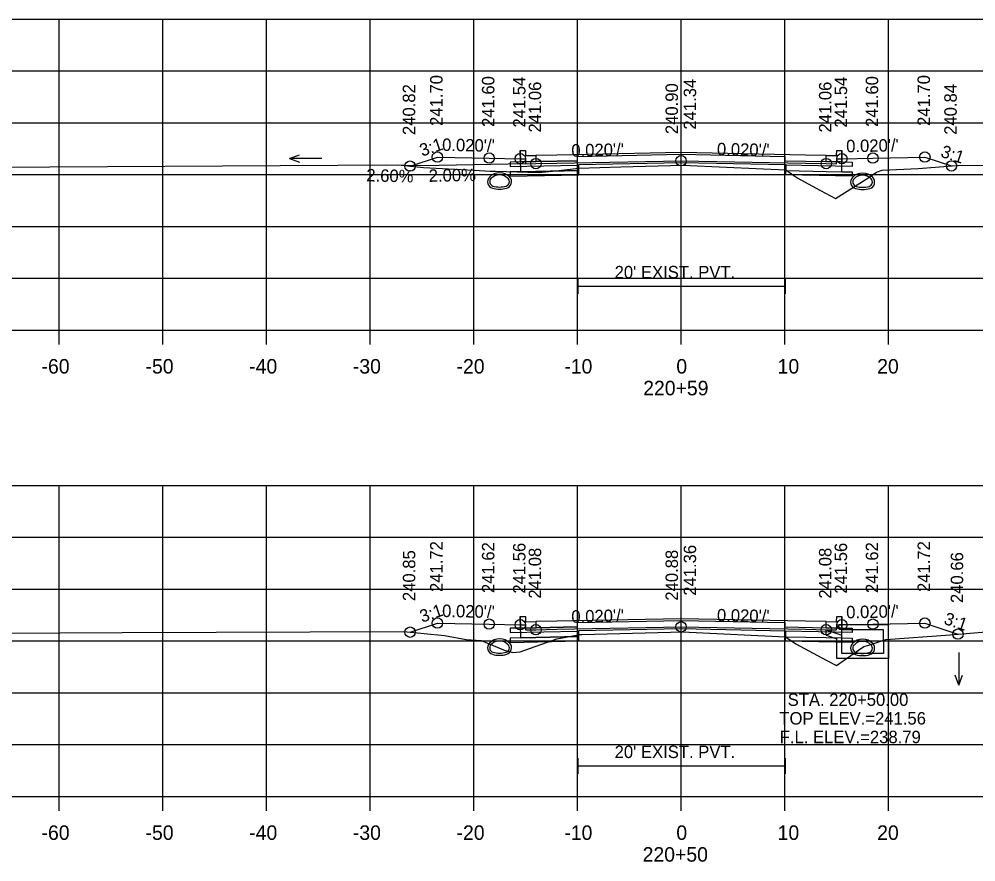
# Model space of a CAD drawing. Extents: x 1369627 to 1374022, y 380035 to 398173.
# Drawn here: x 1371475 to 1371567.3, y 384626.5 to 384707.9 of the extents above; entities that cross this region are included whole.
import ezdxf

# ---------------------------------------------------------------- set-up
doc = ezdxf.new("R2010")
doc.units = 0
for name, color, linetype in [('Default', 7, 'Continuous'), ('R_Alt Surface', 7, 'Continuous'), ('R_Axis', 7, 'Continuous'), ('R_Axis Annot', 7, 'Continuous'), ('R_Drive', 7, 'Continuous'), ('R_Exist Surface', 7, 'Continuous'), ('R_Fin Surface', 7, 'Continuous'), ('R_Grid', 7, 'Continuous'), ('R_No Plot', 7, 'Continuous'), ('R_Water', 7, 'Continuous'), ('R_Water Annot', 7, 'Continuous'), ('R_Xsect Elev', 7, 'Continuous'), ('R_Xsect Slope', 7, 'Continuous')]:
    doc.layers.add(name, color=color, linetype=linetype)

msp = doc.modelspace()

# ---------------------------------------------------------------- linework, layer by layer
at = {"layer": 'Default'}
for p, q in [((1371528.933, 384681.336), (1371528.933, 384682.836)), ((1371528.933, 384682.086), (1371548.933, 384682.086)), ((1371548.933, 384681.336), (1371548.933, 384682.836)), ((1371528.933, 384635.048), (1371528.933, 384636.548)), ((1371548.933, 384635.048), (1371548.933, 384636.548)), ((1371528.933, 384635.798), (1371548.933, 384635.798))]:
    msp.add_line(p, q, dxfattribs=at)
for points in [[(1371523.336, 384695.182), (1371523.836, 384695.182), (1371523.846, 384694.682), (1371524.846, 384694.702), (1371524.846, 384694.116), (1371523.346, 384694.086)], [(1371553.846, 384694.682), (1371553.856, 384695.182), (1371554.356, 384695.182), (1371554.346, 384694.086), (1371552.846, 384694.116), (1371552.846, 384694.702)], [(1371523.336, 384650.199), (1371523.836, 384650.199), (1371523.846, 384649.699), (1371524.846, 384649.719), (1371524.846, 384649.132), (1371523.346, 384649.102)], [(1371553.846, 384649.699), (1371553.856, 384650.199), (1371554.356, 384650.199), (1371554.346, 384649.102), (1371552.846, 384649.132), (1371552.846, 384649.719)]]:
    msp.add_lwpolyline(points, close=True, dxfattribs=at)
at = {"layer": 'R_Alt Surface'}
for points in [[(1371523.336, 384695.182), (1371523.346, 384694.086), (1371524.846, 384694.116), (1371528.846, 384694.196), (1371528.846, 384694.612), (1371538.846, 384694.812), (1371548.846, 384694.612), (1371548.846, 384694.196), (1371552.846, 384694.116), (1371554.346, 384694.086), (1371554.356, 384695.182)], [(1371523.336, 384694.392), (1371523.346, 384693.129), (1371524.846, 384693.159), (1371528.995, 384693.242), (1371528.995, 384693.825), (1371538.846, 384694.022), (1371548.949, 384693.82), (1371548.949, 384693.237), (1371552.846, 384693.159), (1371554.346, 384693.129), (1371554.356, 384694.392)], [(1371523.336, 384650.199), (1371523.346, 384649.102), (1371524.846, 384649.132), (1371528.846, 384649.212), (1371528.846, 384649.629), (1371538.846, 384649.829), (1371548.846, 384649.629), (1371548.846, 384649.212), (1371552.846, 384649.132), (1371554.346, 384649.102), (1371554.356, 384650.199)], [(1371523.336, 384649.418), (1371523.346, 384648.155), (1371524.846, 384648.185), (1371528.988, 384648.268), (1371528.988, 384648.851), (1371538.846, 384649.048), (1371548.926, 384648.846), (1371548.926, 384648.263), (1371552.846, 384648.185), (1371554.346, 384648.155), (1371554.356, 384649.418)]]:
    msp.add_lwpolyline(points, dxfattribs=at)
for points in [[(1371538.846, 384694.982), (1371526.846, 384694.742), (1371524.846, 384694.702), (1371524.846, 384694.116), (1371528.846, 384694.196), (1371528.846, 384694.612), (1371538.846, 384694.812), (1371548.846, 384694.612), (1371548.846, 384694.196), (1371552.846, 384694.116), (1371552.846, 384694.702), (1371550.846, 384694.742)], [(1371528.846, 384694.196), (1371524.846, 384694.116), (1371523.346, 384694.086), (1371522.346, 384694.066), (1371522.346, 384693.649), (1371528.846, 384693.779)], [(1371548.846, 384694.196), (1371552.846, 384694.116), (1371554.346, 384694.086), (1371555.346, 384694.066), (1371555.346, 384693.649), (1371548.846, 384693.779)], [(1371528.995, 384693.242), (1371524.846, 384693.159), (1371523.346, 384693.129), (1371522.346, 384693.109), (1371522.346, 384692.692), (1371528.995, 384692.825)], [(1371548.949, 384693.237), (1371552.846, 384693.159), (1371554.346, 384693.129), (1371555.346, 384693.109), (1371555.346, 384692.692), (1371548.949, 384692.82)], [(1371538.846, 384649.999), (1371526.846, 384649.759), (1371524.846, 384649.719), (1371524.846, 384649.132), (1371528.846, 384649.212), (1371528.846, 384649.629), (1371538.846, 384649.829), (1371548.846, 384649.629), (1371548.846, 384649.212), (1371552.846, 384649.132), (1371552.846, 384649.719), (1371550.846, 384649.759)], [(1371528.846, 384649.212), (1371524.846, 384649.132), (1371523.346, 384649.102), (1371522.346, 384649.082), (1371522.346, 384648.665), (1371528.846, 384648.795)], [(1371548.846, 384649.212), (1371552.846, 384649.132), (1371554.346, 384649.102), (1371555.346, 384649.082), (1371555.346, 384648.665), (1371548.846, 384648.795)], [(1371528.988, 384648.268), (1371524.846, 384648.185), (1371523.346, 384648.155), (1371522.346, 384648.135), (1371522.346, 384647.718), (1371528.988, 384647.851)], [(1371548.926, 384648.263), (1371552.846, 384648.185), (1371554.346, 384648.155), (1371555.346, 384648.135), (1371555.346, 384647.718), (1371548.926, 384647.846)]]:
    msp.add_lwpolyline(points, close=True, dxfattribs=at)
at = {"layer": 'R_Axis'}
for p, q in [((1371388.846, 384677.857), (1371688.846, 384677.857)), ((1371478.846, 384676.457), (1371478.846, 384677.857)), ((1371488.846, 384676.457), (1371488.846, 384677.857)), ((1371498.846, 384676.457), (1371498.846, 384677.857)), ((1371508.846, 384676.457), (1371508.846, 384677.857)), ((1371518.846, 384676.457), (1371518.846, 384677.857)), ((1371528.846, 384676.457), (1371528.846, 384677.857)), ((1371538.846, 384676.457), (1371538.846, 384677.857)), ((1371548.846, 384676.457), (1371548.846, 384677.857)), ((1371558.846, 384676.457), (1371558.846, 384677.857)), ((1371388.846, 384632.857), (1371688.846, 384632.857)), ((1371478.846, 384631.457), (1371478.846, 384632.857)), ((1371488.846, 384631.457), (1371488.846, 384632.857)), ((1371498.846, 384631.457), (1371498.846, 384632.857)), ((1371508.846, 384631.457), (1371508.846, 384632.857)), ((1371518.846, 384631.457), (1371518.846, 384632.857)), ((1371528.846, 384631.457), (1371528.846, 384632.857)), ((1371538.846, 384631.457), (1371538.846, 384632.857)), ((1371548.846, 384631.457), (1371548.846, 384632.857)), ((1371558.846, 384631.457), (1371558.846, 384632.857))]:
    msp.add_line(p, q, dxfattribs=at)
at = {"layer": 'R_Drive'}
for p, q in [((1371513.846, 384693.692), (1371510.453, 384693.78)), ((1371523.846, 384693.892), (1371513.846, 384693.692))]:
    msp.add_line(p, q, dxfattribs=at)
for centre, radius, start, end in [((1371520.823, 384692.168), 0.646, 136.35152, 253.95293), ((1371521.336, 384691.679), 1.354, 43.64848, 136.35152), ((1371520.823, 384692.168), 0.438, 136.35152, 253.95293), ((1371521.336, 384691.679), 1.146, 43.64848, 136.35152), ((1371521.848, 384692.168), 0.438, 286.04707, 43.64848), ((1371521.848, 384692.168), 0.646, 286.04707, 43.64848), ((1371555.843, 384692.138), 0.646, 136.35152, 253.95293), ((1371556.356, 384691.649), 1.354, 43.64848, 136.35152), ((1371555.843, 384692.138), 0.438, 136.35152, 253.95293), ((1371556.356, 384691.649), 1.146, 43.64848, 136.35152), ((1371556.868, 384692.138), 0.438, 286.04707, 43.64848), ((1371556.868, 384692.138), 0.646, 286.04707, 43.64848), ((1371521.336, 384693.95), 2.5, 253.95293, 286.04707), ((1371521.336, 384693.95), 2.292, 253.95293, 286.04707), ((1371556.356, 384693.92), 2.5, 253.95293, 286.04707), ((1371556.356, 384693.92), 2.292, 253.95293, 286.04707), ((1371521.336, 384646.702), 1.354, 43.64848, 136.35152), ((1371556.356, 384646.671), 1.354, 43.64848, 136.35152), ((1371556.356, 384646.668), 1.354, 43.64848, 136.35152), ((1371520.823, 384647.191), 0.646, 136.35152, 253.95293), ((1371520.823, 384647.191), 0.438, 136.35152, 253.95293), ((1371521.336, 384646.702), 1.146, 43.64848, 136.35152), ((1371521.848, 384647.191), 0.438, 286.04707, 43.64848), ((1371521.848, 384647.191), 0.646, 286.04707, 43.64848), ((1371555.843, 384647.16), 0.646, 136.35152, 253.95293), ((1371555.843, 384647.157), 0.646, 136.35152, 253.95293), ((1371555.843, 384647.16), 0.438, 136.35152, 253.95293), ((1371555.843, 384647.157), 0.438, 136.35152, 253.95293), ((1371556.356, 384646.671), 1.146, 43.64848, 136.35152), ((1371556.356, 384646.668), 1.146, 43.64848, 136.35152), ((1371556.868, 384647.16), 0.438, 286.04707, 43.64848), ((1371556.868, 384647.157), 0.438, 286.04707, 43.64848), ((1371556.868, 384647.16), 0.646, 286.04707, 43.64848), ((1371556.868, 384647.157), 0.646, 286.04707, 43.64848), ((1371521.336, 384648.973), 2.5, 253.95293, 286.04707), ((1371521.336, 384648.973), 2.292, 253.95293, 286.04707), ((1371556.356, 384648.942), 2.5, 253.95293, 286.04707), ((1371556.356, 384648.938), 2.5, 253.95293, 286.04707), ((1371556.356, 384648.942), 2.292, 253.95293, 286.04707), ((1371556.356, 384648.938), 2.292, 253.95293, 286.04707)]:
    msp.add_arc(centre, radius, start, end, dxfattribs=at)
at = {"layer": 'R_Exist Surface'}
for points in [[(1371472.37, 384693.585), (1371505.736, 384693.763), (1371511.538, 384693.784), (1371513.984, 384693.55), (1371518.868, 384693.292), (1371520.421, 384693.177), (1371520.952, 384693.182), (1371525.103, 384693.063), (1371526.777, 384693.209), (1371528.995, 384693.488), (1371533.025, 384693.596), (1371539.029, 384693.765), (1371543.239, 384693.56), (1371548.949, 384693.304), (1371549.714, 384692.775), (1371550.105, 384692.505), (1371551.814, 384691.591), (1371553.743, 384690.552), (1371556.957, 384692.567), (1371557.711, 384693.089), (1371558.258, 384693.27), (1371561.706, 384693.434), (1371565.409, 384693.73), (1371575.906, 384693.768)], [(1371472.96, 384648.596), (1371484.945, 384648.659), (1371512.101, 384648.76), (1371516.024, 384648.385), (1371518.111, 384648.007), (1371519.555, 384647.904), (1371521.874, 384646.949), (1371522.622, 384646.745), (1371523.317, 384646.802), (1371526.866, 384648.059), (1371527.038, 384648.09), (1371528.915, 384648.451), (1371528.988, 384648.478), (1371529.279, 384648.486), (1371539.053, 384648.747), (1371539.625, 384648.717), (1371548.926, 384648.262), (1371549.017, 384648.199), (1371549.914, 384647.58), (1371552.851, 384646.009), (1371553.849, 384645.478), (1371555.975, 384646.959), (1371556.475, 384647.306), (1371556.944, 384647.45), (1371558.588, 384648.005), (1371564.817, 384648.453), (1371568.646, 384648.759)]]:
    msp.add_lwpolyline(points, dxfattribs=at)
at = {"layer": 'R_Fin Surface'}
for points in [[(1371512.699, 384693.673), (1371515.336, 384694.552), (1371520.336, 384694.452), (1371523.336, 384694.392), (1371523.836, 384694.392), (1371523.846, 384693.892), (1371524.846, 384693.912), (1371526.846, 384693.952), (1371538.846, 384694.192), (1371550.846, 384693.952), (1371552.846, 384693.912), (1371553.846, 384693.892), (1371553.856, 384694.392), (1371554.356, 384694.392), (1371557.356, 384694.452), (1371562.356, 384694.552), (1371564.935, 384693.692)], [(1371512.708, 384648.702), (1371515.336, 384649.578), (1371520.336, 384649.478), (1371523.336, 384649.418), (1371523.836, 384649.418), (1371523.846, 384648.918), (1371524.846, 384648.938), (1371526.846, 384648.978), (1371538.846, 384649.218), (1371550.846, 384648.978), (1371552.846, 384648.938), (1371553.846, 384648.918), (1371553.856, 384649.418), (1371554.356, 384649.418), (1371557.356, 384649.478), (1371562.356, 384649.578), (1371565.555, 384648.512)]]:
    msp.add_lwpolyline(points, dxfattribs=at)
at = {"layer": 'R_Grid'}
for p, q in [((1371388.846, 384707.857), (1371688.846, 384707.857)), ((1371478.846, 384677.857), (1371478.846, 384707.857)), ((1371488.846, 384677.857), (1371488.846, 384707.857)), ((1371498.846, 384677.857), (1371498.846, 384707.857)), ((1371508.846, 384677.857), (1371508.846, 384707.857)), ((1371518.846, 384677.857), (1371518.846, 384707.857)), ((1371528.846, 384677.857), (1371528.846, 384707.857)), ((1371538.846, 384677.857), (1371538.846, 384707.857)), ((1371548.846, 384677.857), (1371548.846, 384707.857)), ((1371558.846, 384677.857), (1371558.846, 384707.857)), ((1371388.846, 384702.857), (1371688.846, 384702.857)), ((1371388.846, 384697.857), (1371688.846, 384697.857)), ((1371388.846, 384692.857), (1371688.846, 384692.857)), ((1371388.846, 384687.857), (1371688.846, 384687.857)), ((1371388.846, 384682.857), (1371688.846, 384682.857)), ((1371388.846, 384677.857), (1371688.846, 384677.857)), ((1371388.846, 384662.857), (1371688.846, 384662.857)), ((1371478.846, 384632.857), (1371478.846, 384662.857)), ((1371488.846, 384632.857), (1371488.846, 384662.857)), ((1371498.846, 384632.857), (1371498.846, 384662.857)), ((1371508.846, 384632.857), (1371508.846, 384662.857)), ((1371518.846, 384632.857), (1371518.846, 384662.857)), ((1371528.846, 384632.857), (1371528.846, 384662.857)), ((1371538.846, 384632.857), (1371538.846, 384662.857)), ((1371548.846, 384632.857), (1371548.846, 384662.857)), ((1371558.846, 384632.857), (1371558.846, 384662.857)), ((1371388.846, 384657.857), (1371688.846, 384657.857)), ((1371388.846, 384652.857), (1371688.846, 384652.857)), ((1371388.846, 384647.857), (1371688.846, 384647.857)), ((1371388.846, 384642.857), (1371688.846, 384642.857)), ((1371388.846, 384637.857), (1371688.846, 384637.857)), ((1371388.846, 384632.857), (1371688.846, 384632.857))]:
    msp.add_line(p, q, dxfattribs=at)
at = {"layer": 'R_No Plot'}
for centre in [(1371515.336, 384694.552), (1371562.356, 384694.552), (1371512.699, 384693.673), (1371520.336, 384694.452), (1371523.336, 384694.392), (1371524.846, 384693.912), (1371538.846, 384694.192), (1371552.846, 384693.912), (1371554.356, 384694.392), (1371557.356, 384694.452), (1371564.935, 384693.692), (1371515.336, 384649.578), (1371520.336, 384649.478), (1371523.336, 384649.418), (1371554.356, 384649.418), (1371557.356, 384649.478), (1371562.356, 384649.578), (1371512.708, 384648.702), (1371524.846, 384648.938), (1371538.846, 384649.218), (1371552.846, 384648.938), (1371565.555, 384648.512)]:
    msp.add_circle(centre, 0.5, dxfattribs=at)
at = {"layer": 'R_Water'}
for p, q in [((1371552.856, 384648.937), (1371554.356, 384648.417)), ((1371554.023, 384649.252), (1371554.106, 384649.417)), ((1371554.023, 384649.252), (1371554.356, 384648.917)), ((1371558.856, 384649.417), (1371554.106, 384649.417)), ((1371558.356, 384648.917), (1371554.356, 384648.917)), ((1371558.356, 384647.917), (1371558.356, 384648.917)), ((1371558.856, 384647.917), (1371558.856, 384649.417)), ((1371552.856, 384648.408), (1371553.856, 384648.061)), ((1371553.856, 384647.917), (1371553.856, 384648.061)), ((1371554.356, 384647.917), (1371554.356, 384648.417))]:
    msp.add_line(p, q, dxfattribs=at)
for points in [[(1371552.856, 384648.408), (1371552.856, 384648.937)], [(1371558.856, 384647.917), (1371558.856, 384646.147), (1371556.356, 384646.147), (1371553.856, 384646.147), (1371553.856, 384647.917)], [(1371558.356, 384647.917), (1371558.356, 384646.647), (1371556.356, 384646.647), (1371554.356, 384646.647), (1371554.356, 384647.917)]]:
    msp.add_lwpolyline(points, dxfattribs=at)
at = {"layer": 'R_Water Annot'}
for p, q in [((1371501.064, 384694.408), (1371502.025, 384694.758)), ((1371504.206, 384694.408), (1371501.064, 384694.408)), ((1371501.064, 384694.408), (1371502.025, 384694.058)), ((1371565.628, 384646.742), (1371565.628, 384643.6)), ((1371565.628, 384643.6), (1371565.278, 384644.561)), ((1371565.628, 384643.6), (1371565.978, 384644.561))]:
    msp.add_line(p, q, dxfattribs=at)
for centre, radius, start, end in [((1371556.356, 384646.668), 1.354, 43.64848, 136.35152), ((1371555.843, 384647.157), 0.646, 136.35152, 253.95293), ((1371555.843, 384647.157), 0.438, 136.35152, 253.95293), ((1371556.356, 384646.668), 1.146, 43.64848, 136.35152), ((1371556.868, 384647.157), 0.438, 286.04707, 43.64848), ((1371556.868, 384647.157), 0.646, 286.04707, 43.64848), ((1371556.356, 384648.938), 2.5, 253.95293, 286.04707), ((1371556.356, 384648.938), 2.292, 253.95293, 286.04707)]:
    msp.add_arc(centre, radius, start, end, dxfattribs=at)
at = {"layer": 'R_Xsect Elev'}
for p, q in [((1371538.846, 384693.76), (1371538.846, 384703.76)), ((1371538.846, 384648.742), (1371538.846, 384658.742))]:
    msp.add_line(p, q, dxfattribs=at)

# ---------------------------------------------------------------- texts
at = {"layer": 'R_Axis Annot'}
for s, height, p in [("20' EXIST. PVT.", 1.2, (1371532.436, 384682.844)), ('-60', 1.4, (1371477.154, 384673.657)), ('-50', 1.4, (1371487.187, 384673.657)), ('-40', 1.4, (1371497.187, 384673.657)), ('-30', 1.4, (1371507.187, 384673.657)), ('-20', 1.4, (1371517.187, 384673.657)), ('-10', 1.4, (1371527.584, 384673.657)), ('0', 1.4, (1371538.388, 384673.657)), ('10', 1.4, (1371548.157, 384673.657)), ('20', 1.4, (1371557.76, 384673.657)), ('220+59', 1.4, (1371535.191, 384671.557)), ("20' EXIST. PVT.", 1.2, (1371532.436, 384636.555)), ('-60', 1.4, (1371477.154, 384628.657)), ('-50', 1.4, (1371487.187, 384628.657)), ('-40', 1.4, (1371497.187, 384628.657)), ('-30', 1.4, (1371507.187, 384628.657)), ('-20', 1.4, (1371517.187, 384628.657)), ('-10', 1.4, (1371527.584, 384628.657)), ('0', 1.4, (1371538.388, 384628.657)), ('10', 1.4, (1371548.157, 384628.657)), ('20', 1.4, (1371557.76, 384628.657)), ('220+50', 1.4, (1371535.136, 384626.557))]:
    msp.add_text(s, height=height, dxfattribs=at).set_placement(p)
at = {"layer": 'R_Water Annot'}
for s, p in [('STA. 220+50.00', (1371549.128, 384641.589)), ('TOP ELEV.=241.56', (1371548.325, 384639.789)), ('F.L. ELEV.=238.79', (1371548.363, 384637.989))]:
    msp.add_text(s, height=1.2, dxfattribs=at).set_placement(p)
at = {"layer": 'R_Xsect Elev'}
for s, rotation, p in [('241.70', 90, (1371515.836, 384697.552)), ('241.70', 90, (1371562.856, 384697.552)), ('240.82', 90, (1371513.199, 384696.673)), ('241.60', 90, (1371520.836, 384697.452)), ('241.54', 90, (1371523.836, 384697.392)), ('241.06', 90, (1371525.346, 384696.912)), ('240.90', 90, (1371538.546, 384696.76)), ('241.34', 90, (1371540.297, 384697.192)), ('241.06', 90, (1371553.346, 384696.912)), ('241.54', 90, (1371554.856, 384697.392)), ('241.60', 90, (1371557.856, 384697.452)), ('240.84', 90, (1371565.435, 384696.692)), ('2.60%', 358.50963, (1371508.469, 384692.207)), ('2.00%', 1.14576, (1371514.515, 384692.15)), ('241.72', 90, (1371515.836, 384652.578)), ('241.62', 90, (1371520.836, 384652.478)), ('241.56', 90, (1371523.836, 384652.418)), ('241.56', 90, (1371554.856, 384652.418)), ('241.62', 90, (1371557.856, 384652.478)), ('241.72', 90, (1371562.856, 384652.578)), ('240.85', 90, (1371513.208, 384651.702)), ('241.08', 90, (1371525.346, 384651.938)), ('240.88', 90, (1371538.546, 384651.742)), ('241.36', 90, (1371540.297, 384652.218)), ('241.08', 90, (1371553.346, 384651.938)), ('240.66', 90, (1371566.055, 384651.512))]:
    msp.add_text(s, height=1.2, rotation=rotation, dxfattribs=at).set_placement(p)
at = {"layer": 'R_Xsect Slope'}
for s, rotation, p in [('3:1', 18.43323, (1371513.859, 384694.587)), ("0.020'/'", 358.85424, (1371515.786, 384695.143)), ("0.020'/'", 1.14576, (1371528.272, 384694.581)), ("0.020'/'", 358.85424, (1371542.296, 384694.723)), ("0.020'/'", 1.14576, (1371554.782, 384695.001)), ('3:1', 341.56677, (1371563.804, 384694.596)), ('3:1', 18.43323, (1371513.864, 384649.614)), ("0.020'/'", 358.85424, (1371515.786, 384650.169)), ("0.020'/'", 1.14576, (1371528.272, 384649.607)), ("0.020'/'", 358.85424, (1371542.296, 384649.749)), ("0.020'/'", 1.14576, (1371554.782, 384650.027)), ('3:1', 341.56677, (1371564.113, 384649.519))]:
    msp.add_text(s, height=1.2, rotation=rotation, dxfattribs=at).set_placement(p)

doc.saveas('drawing.dxf')
